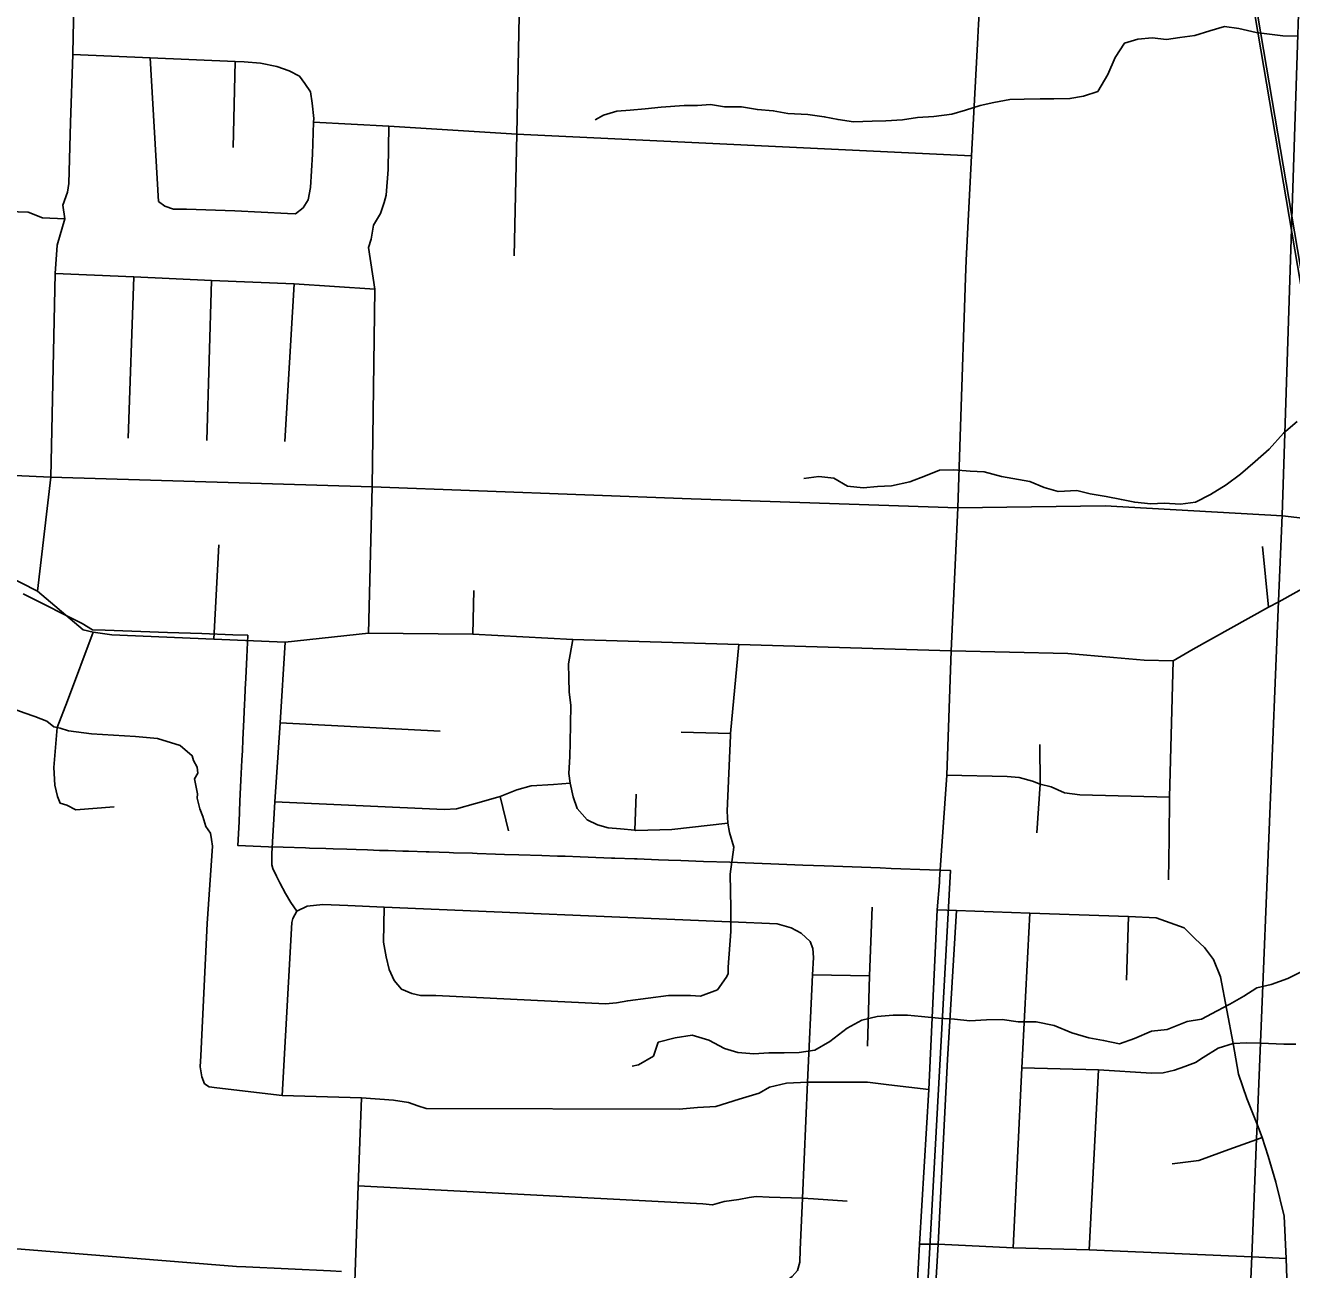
# Model space of a CAD drawing. Extents: x 114604 to 551442, y 316898 to 567001.
# Drawn here: x 188517 to 193439, y 417074 to 421910 of the extents above; entities that cross this region are included whole.
import ezdxf

# ---------------------------------------------------------------- set-up
doc = ezdxf.new("R2010")
doc.units = 0
for name, color, linetype in [('GE_P_Alignment_1000_Bearings', 7, 'Continuous'), ('GE_P_Alignment_100_Cardinal_Points', 7, 'Continuous'), ('GE_P_Alignment_100_Stations', 7, 'Continuous'), ('GE_P_Alignment_500_Bearings', 7, 'Continuous'), ('GE_P_Alignment_500_Distances', 7, 'Continuous'), ('PM_P_Cells', 7, 'Continuous')]:
    doc.layers.add(name, color=color, linetype=linetype)

msp = doc.modelspace()

# ---------------------------------------------------------------- linework, layer by layer
at = {"layer": 'GE_P_Alignment_1000_Bearings'}
for points in [[(194365.8, 416106.4), (194040.3, 417642.3), (193988.2, 417917.2), (193943.6, 418137.9), (193686.3, 419637.6), (193638.2, 419940), (193132.2, 422913.2), (192988.9, 423782), (192925, 424119.1), (192872.6, 424385.3), (192811.2, 424734.3), (192656.6, 425634.3), (192601.8, 425962.5), (192571.4, 426144.1), (192380.2, 427272.7), (192268.7, 427932.4), (192241, 428095.8), (192182.9, 428437.6), (192135.6, 428714), (192112.7, 428837.5), (192075.5, 429068.2), (191479.1, 432593.1)], [(194375.7, 416108.4), (194050.2, 417644.3), (193998.1, 417919.1), (193953.5, 418139.8), (193696.2, 419639.3), (193648.1, 419941.6), (193142.1, 422914.8), (192998.8, 423783.8), (192920, 424248.8), (192892.4, 424389), (192831, 424737.7), (192676.4, 425637.6), (192621.6, 425965.8), (192591.2, 426147.4), (192400, 427276.1), (192288.5, 427935.7), (192260.8, 428099.2), (192202.7, 428440.9), (192155.4, 428717.5), (192132.6, 428840.9), (192095.3, 429071.5), (191499, 432596.5)]]:
    msp.add_lwpolyline(points, dxfattribs=at)
at = {"layer": 'GE_P_Alignment_100_Cardinal_Points'}
for p, q in [((189034.5, 421225.1), (189002.1, 421783.5)), ((189324.8, 421435.5), (189332.8, 421769.7)), ((188916.5, 420304.7), (188938.7, 420931.8)), ((189222.2, 420296.6), (189240.5, 420918.3)), ((189525.9, 420292.6), (189561.9, 420904.9)), ((189249, 419524.5), (189268.8, 419890.2)), ((193349.3, 419648.2), (193324.8, 419884.3)), ((190255.9, 419543.5), (190260.1, 419713.8)), ((189506.8, 419199), (190128.5, 419166.5)), ((191065.4, 419162.7), (191257.8, 419157.6)), ((192461.6, 418960.8), (192459.8, 419115.2)), ((190885.9, 418781.2), (190891.2, 418921.1)), ((192447.9, 418771.8), (192461.6, 418960.8)), ((190394.6, 418779.6), (190362.2, 418912.8)), ((192960.5, 418589.2), (192962, 418749.5)), ((192796.3, 418199.2), (192804.5, 418446)), ((191576.5, 418219.2), (191797.9, 418215)), ((192651.8, 417150.1), (192687.9, 417850.6)), ((191873.1, 417792.3), (192027.9, 417773.9)), ((191537, 417351.8), (191580.3, 417348.8)), ((191580.3, 417348.8), (191710.4, 417339.7))]:
    msp.add_line(p, q, dxfattribs=at)
for points in [[(188563.6, 419710.5), (188615.2, 420153.6), (188633, 420945.2), (188640.1, 421055), (188670.7, 421157.1), (188663, 421210.7), (188680.7, 421260.9), (188686.4, 421295), (188692.9, 421531.5), (188700.7, 421796.1), (188702.8, 421868.2), (188707.6, 422094.2)], [(190416.3, 421013.8), (190426.5, 421486.8), (190436.5, 421946)], [(188700.7, 421796.1), (189002.1, 421783.5), (189332.8, 421769.7), (189366.7, 421768.4), (189430.6, 421762.7), (189494.7, 421749.2), (189542.7, 421733.4), (189582.8, 421711.6)], [(189596, 421200.8), (189615.8, 421231), (189625.5, 421279.1), (189632.7, 421409.4), (189637.3, 421533.7), (189637.8, 421547.7), (189631.4, 421607.8), (189625.1, 421651.8), (189602.9, 421683.7), (189582.8, 421711.6)], [(189637.3, 421533.7), (189929.9, 421517.5), (190426.5, 421486.8), (192194.7, 421402.1)], [(189849.9, 419547.4), (189865.4, 420115.6), (189875.5, 420883.7), (189850.7, 421046.2), (189860.5, 421078.3), (189870.2, 421132.5), (189897.8, 421178.7), (189911.6, 421220.9), (189919.4, 421249), (189926.7, 421349.2), (189929.9, 421517.5)], [(187714.2, 421188.4), (187738.1, 421208.6), (187785.9, 421222.9), (187825.8, 421227.2), (187869.8, 421221.5), (187977.8, 421210.2), (187991.9, 421209.5), (188123.6, 421203.1), (188293.8, 421198.4), (188297.5, 421198.3), (188413.4, 421193), (188489.4, 421185.5), (188527.3, 421183.8), (188583.4, 421162.1), (188670.7, 421157.1)], [(189034.5, 421225.1), (189058.6, 421207.3), (189092.6, 421195.5), (189142.6, 421195.8), (189330.4, 421189), (189536.2, 421178.4), (189566.2, 421176.5), (189596, 421200.8)], [(188633, 420945.2), (188938.7, 420931.8), (189240.5, 420918.3), (189561.9, 420904.9), (189875.5, 420883.7)], [(187731.4, 420136.1), (188245.1, 419872.8), (188563.6, 419710.5), (188741.5, 419560.2), (188780.6, 419550.6), (188853.5, 419540.9), (189249, 419524.5), (189527, 419513), (189849.9, 419547.4), (190255.9, 419543.5), (190644.8, 419522.4), (191289.6, 419503.1), (192115.1, 419478.4), (192568.8, 419468), (192746.3, 419452.3), (192865.7, 419442.9), (192978.3, 419440.3), (193056.4, 419485.2), (193349.3, 419648.2), (193389.4, 419669.1), (193535.7, 419750.2)], [(189118.6, 419111.2), (189030.6, 419137.4), (188944.4, 419145.4), (188774.1, 419155.5), (188684, 419167.6), (188652, 419177.6), (188641, 419180.4), (188627.9, 419183.6), (188599.9, 419205.7), (188553.9, 419223.8), (188511.8, 419237.9), (188473.8, 419251.9), (188429.7, 419264), (188375.6, 419276.1), (188311.5, 419286.1), (188273.5, 419306.2), (188241.5, 419330.3), (188205.5, 419358.4), (188169.5, 419394.6), (188137.5, 419436.7), (188123.5, 419456.8), (188099.5, 419480.9), (188065.3, 419530.6)], [(188861.9, 418872.4), (188713.6, 418860.4), (188677.5, 418878.5), (188651.5, 418886.5), (188641.5, 418912.6), (188631.6, 418956.8), (188627.7, 419025.1), (188641, 419180.4), (188680.2, 419284), (188780.6, 419550.6)], [(189474.3, 418691.4), (189487.1, 418891.8), (189506.8, 419199), (189527, 419513)], [(190700, 418821.7), (190661.8, 418865.5), (190645.5, 418911.5), (190634.7, 418964.6), (190629, 419001.5), (190632.5, 419067.7), (190634.2, 419121.8), (190635.7, 419191.9), (190637.2, 419268.1), (190630.9, 419318.1), (190628.6, 419374.2), (190628.2, 419428.3), (190644.8, 419522.4)], [(191256.7, 418610.9), (191270.1, 418715.2), (191253.7, 418773.2), (191247.5, 418809.3), (191245.2, 418855.3), (191257.3, 419149.9), (191257.8, 419157.6), (191289.6, 419503.1)], [(192962, 418749.5), (192963.4, 418909.9), (192978.3, 419440.3)], [(189212.8, 417796.3), (189202.8, 417822.4), (189196.9, 417862.5), (189198.9, 417904.7), (189223.7, 418418.6), (189244.3, 418719.7), (189240.3, 418745.8), (189236.3, 418769.9), (189218.3, 418796), (189206.4, 418834.2), (189194.4, 418864.3), (189184.5, 418906.4), (189186.5, 418922.5), (189174.5, 418980.7), (189186.6, 419002.8), (189184.6, 419026.9), (189170.7, 419053), (189164.7, 419071.1), (189118.6, 419111.2)], [(192098.1, 418995.7), (192333.5, 418990.6), (192379.6, 418985.8), (192430.8, 418972.5), (192461.6, 418960.8), (192504, 418950.5), (192555.7, 418927.4), (192615.4, 418919.3), (192963.4, 418909.9)], [(189487.1, 418891.8), (190144.4, 418862.1), (190192.3, 418864.4), (190266.1, 418884.9), (190353.8, 418909.5), (190362.2, 418912.8), (190427.6, 418938.1), (190483.4, 418954.5), (190569.3, 418959.1), (190634.7, 418964.6)], [(190700, 418821.7), (190740.1, 418801.9), (190782.2, 418790.2), (190830.1, 418786.5), (190885.9, 418781.2), (190890.1, 418780.9), (191029.9, 418783.8), (191247.5, 418809.3)], [(189572.4, 418466.6), (189548.5, 418500.8), (189528.5, 418534.9), (189506.5, 418577.1), (189492.5, 418603.2), (189478.5, 418633.3), (189474.6, 418647.4), (189474.3, 418691.4)], [(191206.8, 418161), (191240.9, 418209.2), (191249, 418223.2), (191249, 418249.3), (191259.3, 418387.8), (191259.3, 418425.8), (191259.4, 418478.2), (191256.7, 418610.9)], [(189572.4, 418466.6), (189612.6, 418486.7), (189672.7, 418492.7), (189770.8, 418488.7), (189911.2, 418482.7), (191255.3, 418426), (191259.3, 418425.8), (191439.6, 418417.9), (191493.7, 418401.8), (191531.7, 418381.7)], [(189911.2, 418482.7), (189908.8, 418346.1), (189918.8, 418289.9), (189930.7, 418239.7), (189950.7, 418197.5), (189978.7, 418163.4), (190018.7, 418147.3), (190052.8, 418139.3), (190112.9, 418139.3), (190772, 418106.9), (190814, 418110.9), (190858.1, 418118.9), (191016.4, 418139), (191102.6, 418138.9), (191140.7, 418136.9), (191206.8, 418161)], [(191789.5, 417942), (191797.9, 418215), (191808.4, 418482)], [(189515.2, 417750), (189552.4, 418422.5), (189556.4, 418438.5), (189572.4, 418466.6)], [(192026.2, 416263.3), (192016.9, 416302.8), (192027.7, 416518.8), (192037.9, 416709.7), (192045.1, 416844.8), (192064.6, 417172.8), (192100.8, 417890.7), (192136.1, 418469)], [(192061, 418471.9), (192136.1, 418469), (192420.9, 418459.1), (192804.5, 418446), (192912.3, 418441.4), (193020.4, 418401.8)], [(192356.4, 417158.7), (192389.4, 417858.6), (192420.9, 418459.1)], [(191475.5, 417030.7), (191497.6, 417046.7), (191517.7, 417070.8), (191527.7, 417102.9), (191527.8, 417151.1), (191537, 417351.8), (191557.5, 417801.8), (191576.5, 418219.2), (191579.6, 418287.3), (191577.7, 418321.5), (191567.7, 418349.6), (191531.7, 418381.7)], [(193414.6, 416233.9), (193395.8, 416282.9), (193395.2, 416371), (193412.4, 416819.9), (193422.8, 416963.7), (193417.9, 417116.9), (193409, 417281.6), (193377.4, 417413.6), (193347.9, 417515), (193324.4, 417587.6), (193305.5, 417634.6), (193263.9, 417738.5), (193231.9, 417833.5), (193210.9, 417953.2), (193161.8, 418211.5), (193134.4, 418278.6), (193100.4, 418325.6), (193063.8, 418359), (193020.4, 418401.8)], [(192389.4, 417858.6), (192687.9, 417850.6), (192894.4, 417836.7), (192938.7, 417838.8), (192982.9, 417849.3), (193023.8, 417863.2), (193064.6, 417878.9), (193095.1, 417897.9), (193152.9, 417934.1), (193210.9, 417953.2), (193264.8, 417954.9), (193318.7, 417953.7), (193408.9, 417950.6), (193454.7, 417949.5)], [(189212.8, 417796.3), (189230.8, 417784.2), (189260.8, 417780.2), (189515.2, 417750), (189823.1, 417741.3), (189948, 417731.8), (190006, 417723.7), (190042.1, 417709.7), (190074.1, 417699.6), (191058, 417696.9), (191129.1, 417704.2), (191200.2, 417708.1), (191291.4, 417735.8), (191369.2, 417760.1), (191409.6, 417782.4), (191475.6, 417798.1), (191557.5, 417801.8)], [(191557.5, 417801.8), (191567, 417802.2), (191790.6, 417802.1), (191873.1, 417792.3)], [(189658.9, 415396.6), (189651.4, 415927.3), (189664.6, 416187.2), (189665.1, 416197.7), (189675.7, 416251.6), (189682.1, 416299.7), (189698.7, 416355.6), (189713.5, 416387.1), (189721.2, 416403.5), (189745.6, 416447.3), (189764.1, 416499.2), (189780.6, 416547.2), (189785.1, 416595.2), (189787.7, 416728.2), (189789.4, 416809.6), (189798.6, 417064), (189810.7, 417399), (189823.1, 417741.3)], [(192974.5, 417485.4), (193077.9, 417497.7), (193194.9, 417540.4)], [(193194.9, 417540.4), (193303.3, 417579.9), (193324.4, 417587.6)], [(189810.7, 417399), (191149.4, 417329.9), (191187.5, 417325.9), (191233.6, 417337.9), (191289.7, 417345.9), (191329.8, 417353.9), (191357.8, 417357.9), (191407.9, 417355.9), (191537, 417351.8)], [(188468.4, 417155.3), (189337.2, 417086.1), (189374.3, 417084.3)], [(191992.6, 417172.3), (192064.6, 417172.8), (192356.4, 417158.7), (192651.8, 417150.1), (193284.5, 417123.3), (193417.9, 417116.9)], [(189374.3, 417084.3), (189703.2, 417068.6), (189745.6, 417066.5)]]:
    msp.add_lwpolyline(points, dxfattribs=at)
at = {"layer": 'GE_P_Alignment_100_Stations'}
for points in [[(188508.5, 419700.7), (188521.6, 419694), (188737.2, 419585.1), (188778.3, 419560.9), (188826.7, 419559.1), (189069.8, 419550.5), (189203.3, 419545.7), (189322.8, 419541.4), (189381.1, 419539.4), (189377.1, 419453.6), (189373.4, 419372.3), (189371.4, 419329.5), (189369.6, 419291.5), (189368.7, 419271.3), (189365.9, 419212.2), (189362.2, 419132.5), (189360.2, 419090.7), (189358.4, 419053.1), (189354.8, 418975.4), (189351, 418894.1), (189347.2, 418814.1), (189342.8, 418721.5), (189462.3, 418717.1), (189519, 418715.3), (189605.5, 418712.6), (189621.8, 418712.1), (189685.3, 418710), (189713.1, 418709.1), (189766.1, 418707.4), (189802.6, 418706.3), (189846.6, 418704.8), (189893.1, 418703.3), (189926.6, 418702.3), (189984.6, 418700.4), (190005.6, 418699.7), (190074.4, 418697.5), (190085.9, 418697.1), (190163.7, 418694.6), (190181.4, 418694.1), (190255.2, 418691.7), (190273.2, 418691.1), (190344, 418688.8), (190378.7, 418687.7), (190434.5, 418685.9), (190524.5, 418683), (190585.6, 418681), (190615.2, 418680), (190673.7, 418677.8), (190704.7, 418676.7), (190794.7, 418673.4), (190807.4, 418672.9), (190884.7, 418670.1), (190894.3, 418669.8), (190977.5, 418666.8), (191016.1, 418665.3), (191064.3, 418663.6), (191152.9, 418660.4), (191254.4, 418656.9), (191314.9, 418654.4), (191414.9, 418650.7), (191445.1, 418649.5), (191538.7, 418646), (191622.2, 418642.9), (191839.5, 418634.8), (191882, 418633.2), (192030.7, 418627.6), (192112.5, 418625.2), (191978, 416168.9)], [(191978, 416168.9), (192112.5, 418625.2), (192030.7, 418627.6), (191882, 418633.2), (191839.5, 418634.8), (191622.2, 418642.9), (191538.7, 418646), (191445.1, 418649.5), (191414.9, 418650.7), (191314.9, 418654.4), (191254.4, 418656.9), (191152.9, 418660.4), (191064.3, 418663.6), (191016.1, 418665.3), (190977.5, 418666.8), (190894.3, 418669.8), (190884.7, 418670.1), (190807.4, 418672.9), (190794.7, 418673.4), (190704.7, 418676.7), (190673.7, 418677.8), (190615.2, 418680), (190585.6, 418681), (190524.5, 418683), (190434.5, 418685.9), (190378.7, 418687.7), (190344, 418688.8), (190273.2, 418691.1), (190255.2, 418691.7), (190181.4, 418694.1), (190163.7, 418694.6), (190085.9, 418697.1), (190074.4, 418697.5), (190005.6, 418699.7), (189984.6, 418700.4), (189926.6, 418702.3), (189893.1, 418703.3), (189846.6, 418704.8), (189802.6, 418706.3), (189766.1, 418707.4), (189713.1, 418709.1), (189685.3, 418710), (189621.8, 418712.1), (189605.5, 418712.6), (189519, 418715.3), (189462.3, 418717.1), (189342.8, 418721.5), (189347.2, 418814.1), (189351, 418894.1), (189354.8, 418975.4), (189358.4, 419053.1), (189360.2, 419090.7), (189362.2, 419132.5), (189365.9, 419212.2), (189368.7, 419271.3), (189369.6, 419291.5), (189371.4, 419329.5), (189373.4, 419372.3), (189377.1, 419453.6), (189381.1, 419539.4), (189322.8, 419541.4), (189203.3, 419545.7), (189069.8, 419550.5), (188826.7, 419559.1), (188778.3, 419560.9), (188737.2, 419585.1), (188521.6, 419694), (188508.5, 419700.7)]]:
    msp.add_lwpolyline(points, dxfattribs=at)
at = {"layer": 'GE_P_Alignment_500_Bearings'}
msp.add_line((192152.1, 420350.2), (192171, 420928.9), dxfattribs=at)
for points in [[(192219, 421862.9), (192221.7, 421914.1), (192232.7, 422101.4), (192231.7, 422157.4), (192223.7, 422185.4), (192257.9, 422194), (192301.3, 422205.6), (192322.9, 422213.5), (192347, 422235.4), (192454.4, 422522.7), (192533.9, 422770.3), (192555.5, 422825.4), (192681.4, 423148), (192786.2, 423417.4), (192845.1, 423636.2), (192859.6, 423793.1)], [(192171, 420928.9), (192173.3, 420997.3), (192194.7, 421402.1), (192219, 421862.9)], [(187249.8, 420387.4), (187297.3, 420365.5), (187464.2, 420309.9), (187593.7, 420269.7), (187679.6, 420244.9), (187798.4, 420218.7), (187931.7, 420197.8), (188161.8, 420174.5), (188615.2, 420153.6), (189865.4, 420115.6), (191104.6, 420069.8), (192141.8, 420034.5), (192713.2, 420041.7), (193403.2, 420003.7), (193581, 419982.9)], [(192115.1, 419478.4), (192141.8, 420034.5), (192152.1, 420350.2)], [(192076.8, 418683.3), (192098.1, 418995.7), (192115.1, 419478.4)], [(192069.5, 418578.9), (192070.4, 418589.6), (192076.8, 418683.3)], [(191906.1, 415562), (191917.7, 415819.6), (191957.7, 416520.3), (191992.6, 417172.3), (192027.9, 417773.9), (192061, 418471.9), (192069.5, 418578.9)]]:
    msp.add_lwpolyline(points, dxfattribs=at)
at = {"layer": 'GE_P_Alignment_500_Distances'}
for points in [[(193877.3, 433356.7), (193781.3, 430659.1), (193755.5, 429936.5), (193741.9, 429552.5), (193728.3, 429170.6), (193694.3, 428216.4), (193679.1, 427787.9), (193677.3, 427739), (193668.2, 427502.7), (193598.4, 425682.6), (193592.2, 425625.2), (193584.7, 425537.7), (193524.6, 423783), (193402, 420006.5), (193388.2, 419671.9), (193317.5, 417956.5), (193304.4, 417637.5), (193302.1, 417582.7), (193283.3, 417126.1), (193271, 416827.3)], [(193271, 416827.3), (193283.3, 417126.1), (193302.1, 417582.7), (193304.4, 417637.5), (193317.5, 417956.5), (193388.2, 419671.9), (193402, 420006.5), (193524.6, 423783), (193803.1, 423765), (194797.6, 423715.7), (195502.6, 423702.1), (196401.5, 423643.2), (197121.9, 423608.8), (197210.8, 423604.5), (197394.4, 423595.8), (200569.3, 423482.2)]]:
    msp.add_lwpolyline(points, dxfattribs=at)
at = {"layer": 'PM_P_Cells'}
for points in [[(193461, 421867.1), (193405, 421869.5), (193301, 421882.3), (193233.1, 421896.9), (193177.1, 421905.4), (193120.9, 421887.7), (193062.8, 421870.1), (193004.7, 421862.5), (192952.6, 421854.9), (192896.6, 421861.4), (192840.6, 421855.8), (192788.4, 421840.1), (192752.1, 421784.2), (192723.6, 421718.2), (192685.2, 421652.3), (192629, 421634.7), (192576.9, 421625), (192514.9, 421623.5), (192460.9, 421623.9), (192398.8, 421622.4), (192342.8, 421620.8), (192280.6, 421609.3), (192228.5, 421597.6), (192170.4, 421580), (192118.3, 421564.4), (192048.2, 421554.9), (191984.1, 421551.4), (191926, 421541.8), (191861.9, 421538.2), (191807.9, 421536.7), (191735.8, 421535.2), (191675.8, 421543.7), (191621.9, 421554.1), (191557.9, 421562.7), (191479.9, 421567.3), (191423.9, 421577.7), (191361.9, 421582.2), (191299.9, 421592.7), (191233.9, 421593.2), (191179.9, 421601.7), (191129.8, 421598.1), (191077.8, 421598.5), (190987.7, 421591.1), (190925.7, 421585.6), (190867.6, 421580), (190815.5, 421576.4), (190763.4, 421560.7), (190731.3, 421542.9)], [(191542.9, 420148.2), (191601, 420155.8), (191659, 420149.3), (191712.8, 420118.8), (191772.8, 420112.3), (191828.9, 420117.9), (191882.9, 420119.5), (191955.1, 420135), (192015.3, 420158.6), (192069.4, 420180.3), (192125.5, 420181.8), (192189.5, 420177.3), (192243.5, 420174.9), (192311.4, 420156.3), (192421.4, 420137.4), (192477.3, 420112.9), (192531.2, 420098.5), (192603.3, 420101.9), (192655.2, 420089.5), (192717.2, 420079), (192777.1, 420066.5), (192829.1, 420056), (192891.1, 420049.5), (192943.2, 420053.1), (193007.2, 420048.6), (193065.3, 420056.2), (193123.5, 420085.9), (193183.8, 420123.5), (193240.1, 420165.2), (193296.4, 420215), (193350.8, 420262.7), (193407.2, 420324.5), (193459.5, 420370.2)], [(193476, 418231.3), (193423.8, 418205.6), (193359.6, 418182), (193303.5, 418168.4), (193253.2, 418136.7), (193199, 418105), (193148.8, 418079.3), (193088.6, 418047.6), (193032.5, 418038), (192954.2, 418006.6), (192894.2, 418001), (192827.9, 417971.4), (192769.8, 417951.8), (192707.8, 417964.3), (192649.8, 417974.8), (192583.9, 417993.4), (192516.1, 418022), (192446.1, 418036.5), (192376.1, 418037.1), (192314.1, 418045.6), (192252, 418044.1), (192188, 418040.5), (192128, 418047), (192066, 418051.5), (192000, 418058), (191946, 418062.5), (191889.9, 418062.9), (191827.8, 418057.4), (191767.7, 418043.8), (191711.5, 418012.1), (191643.1, 417960.5), (191584.9, 417926.8), (191524.8, 417917.3), (191466.7, 417915.7), (191406.7, 417916.2), (191348.6, 417912.6), (191286.6, 417917.1), (191234.7, 417933.5), (191172.9, 417966.1), (191108.9, 417984.7), (191042.8, 417975.2), (190976.7, 417957.6), (190958.3, 417903.6)], [(190958.3, 417903.6), (190900.1, 417869.9), (190876, 417864.1)]]:
    msp.add_lwpolyline(points, dxfattribs=at)

doc.saveas('drawing.dxf')
